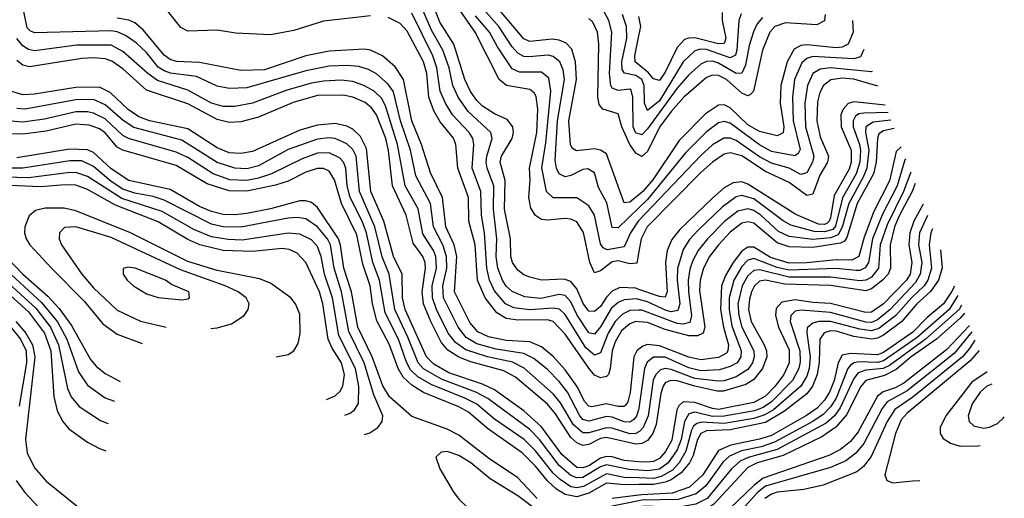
# Model space of a CAD drawing. Header units: inches. Extents: x 990535 to 1117859, y 769386 to 892122.
# Tile 685 of 1056: x 1097900 to 1101240, y 835210 to 836833. Entities that reach past the tile are written whole.
import ezdxf

# ---------------------------------------------------------------- set-up
doc = ezdxf.new("R2010")
doc.units = ezdxf.units.IN
doc.header["$MEASUREMENT"] = 0
doc.layers.add('B0893', color=7, linetype='Continuous')
doc.layers.add('B1803', color=7, linetype='Continuous')

msp = doc.modelspace()

# ---------------------------------------------------------------- linework, layer by layer
at = {"layer": 'B0893', "color": 5}
for points, elevation in [([(1100000, 836047), (1099992.9, 836007.1), (1099970, 836005.4), (1099930, 836015.1), (1099910, 836011.8), (1099870, 835981), (1099850, 835974.7), (1099833.8, 836010), (1099811.9, 836111.9), (1099790, 836147.7), (1099770, 836156.8), (1099750, 836158.7), (1099690, 836152.9), (1099670, 836155.9), (1099650, 836169), (1099634, 836194), (1099626.4, 836230), (1099632, 836290), (1099628.8, 836330), (1099654, 836450), (1099657.1, 836530), (1099651.9, 836571.9), (1099644.9, 836584.9), (1099630, 836596.7), (1099551.6, 836610), (1099525.9, 836630), (1099444.7, 836790), (1099349.3, 836929.3)], 4280), ([(1100000, 835884.4), (1099993.9, 835886.1), (1099950, 835883.5), (1099930, 835873.9), (1099906.8, 835853.2), (1099870, 835791.9), (1099850, 835767.1), (1099830, 835771.1), (1099791.1, 835831.1), (1099770, 835876.2), (1099750, 835898.2), (1099730, 835900.9), (1099668, 835888), (1099613.4, 835893.4), (1099570, 835911.6), (1099550, 835929.6), (1099537.4, 835950), (1099522.2, 835990), (1099516, 836030), (1099518.3, 836090), (1099506.9, 836190), (1099507.9, 836270), (1099485.1, 836330), (1099482.2, 836350), (1099484.2, 836370), (1099502.9, 836430), (1099497.8, 836450), (1099421.3, 836521.3), (1099386.8, 836570), (1099369.6, 836609.6), (1099357.1, 836670), (1099335, 836730), (1099297.2, 836797.2), (1099250, 836906.2)], 4340), ([(1100000, 835515.8), (1099999.2, 835510), (1099991.7, 835488.3), (1099982.7, 835477.3), (1099970, 835468.2), (1099950.3, 835469.7), (1099910, 835485.4), (1099890, 835487.2), (1099830, 835471.5), (1099810, 835477.8), (1099799.8, 835490), (1099757.8, 835570), (1099730, 835606.3), (1099690, 835647.1), (1099643.8, 835683.8), (1099610, 835701.6), (1099516.3, 835716.3), (1099450, 835734.2), (1099414.9, 835754.9), (1099386.7, 835790), (1099337.4, 835890), (1099335.2, 835930), (1099348.6, 835990), (1099347.6, 836030), (1099334.8, 836070), (1099303.2, 836130), (1099293.2, 836210), (1099244, 836304), (1099225.2, 836390), (1099192, 836490), (1099168.4, 836588.4), (1099150, 836614.8), (1099110, 836648.9), (1099083.5, 836663.5), (1099050, 836674.5), (1099010, 836677.9), (1098950, 836675.4), (1098870, 836659.5), (1098670, 836602), (1098610, 836599), (1098570, 836607.9), (1098499.9, 836639.9), (1098411.4, 836651.4), (1098390, 836658.9), (1098370, 836672), (1098330, 836721.5), (1098294.7, 836754.7), (1098258.9, 836778.9), (1098230, 836792), (1098210, 836795.2), (1097950, 836788.7), (1097934.8, 836794.8), (1097925.5, 836805.5), (1097911.8, 836871.8)], 4440), ([(1099090, 836846.4), (1098930, 836827.7), (1098830, 836796.3), (1098750, 836781.7), (1098632.3, 836787.7), (1098570, 836797.3), (1098470, 836794.1), (1098446.1, 836806.1), (1098393.3, 836873.3)], 4380), ([(1100000, 835918.6), (1099990, 835922.1), (1099935.4, 835924.6), (1099910, 835912.2), (1099890, 835891.9), (1099870, 835859.9), (1099850, 835843.4), (1099830, 835844.9), (1099810.8, 835870.8), (1099790, 835919.9), (1099770, 835944.9), (1099746.8, 835953.2), (1099670, 835949.9), (1099630, 835960.2), (1099610, 835968.3), (1099590, 835983.4), (1099571.4, 836010), (1099565.8, 836030), (1099564.7, 836090), (1099544.8, 836190), (1099547.2, 836287.2), (1099530.2, 836350), (1099534.4, 836370), (1099570.2, 836430), (1099574.6, 836450), (1099572.9, 836470), (1099554, 836494), (1099510, 836514.1), (1099470, 836539.5), (1099450, 836558.7), (1099429, 836589), (1099410.4, 836630), (1099372.1, 836750), (1099324.7, 836824.7), (1099302.8, 836882.8)], 4320), ([(1100000, 836194.9), (1099930, 836127.5), (1099910, 836128.5), (1099891.7, 836211.7), (1099863.8, 836263.8), (1099850, 836313.1), (1099827.1, 836327), (1099810, 836324.7), (1099770, 836304.6), (1099750, 836300.3), (1099730, 836309.9), (1099720.9, 836330), (1099716.8, 836356.8), (1099724.2, 836490), (1099747.5, 836630), (1099742.9, 836662.9), (1099731.6, 836690), (1099710, 836708), (1099692.5, 836712.5), (1099626.4, 836706.5), (1099610, 836707.9), (1099590, 836719.1), (1099570, 836741.3), (1099525, 836810), (1099472.3, 836870)], 4240), ([(1100000, 836238.8), (1099970, 836214.6), (1099950, 836211.6), (1099890, 836377.7), (1099870.5, 836390.5), (1099850, 836394.8), (1099788.4, 836388.4), (1099775.6, 836395.6), (1099768.1, 836408.1), (1099762.3, 836490), (1099788.4, 836630), (1099785.6, 836690), (1099773.3, 836733.3), (1099753.4, 836753.4), (1099730, 836763.4), (1099706.5, 836766.5), (1099630, 836759.2), (1099610, 836767.4), (1099510, 836885.9)], 4220), ([(1100000, 836445.5), (1099990, 836448.1), (1099980.4, 836470), (1099980.3, 836570), (1099974, 836594), (1099970, 836597.8), (1099930, 836592.7), (1099910, 836600.6), (1099905.4, 836610), (1099900.8, 836650), (1099908, 836790), (1099898.5, 836830), (1099881.6, 836861.6)], 4160), ([(1100000, 835715.3), (1099993.6, 835710), (1099983.1, 835690), (1099971.2, 835568.8), (1099962.5, 835537.5), (1099954.6, 835525.4), (1099950, 835521.5), (1099930, 835521.9), (1099890, 835530), (1099840.8, 835520.8), (1099830, 835522.6), (1099816.8, 835536.8), (1099789.3, 835590), (1099750, 835645.4), (1099710, 835690.9), (1099670, 835723.9), (1099630, 835740.6), (1099550, 835744.7), (1099490, 835757.7), (1099454.5, 835774.5), (1099426.5, 835806.5), (1099375.3, 835910), (1099382.3, 836030), (1099373.5, 836070), (1099345.8, 836130), (1099334.1, 836230), (1099293.4, 836313.4), (1099262.5, 836410), (1099230.2, 836490), (1099202.3, 836630), (1099173.1, 836673.1), (1099130.4, 836710), (1099090, 836729.9), (1099070, 836733.2), (1098950, 836725.6), (1098870, 836710.5), (1098730, 836663), (1098650, 836660.8), (1098510, 836687.2), (1098431.4, 836691.4), (1098410, 836698.2), (1098390, 836712.6), (1098319, 836799), (1098290, 836822.4), (1098270, 836831), (1098230, 836838)], 4420), ([(1100000, 835808.9), (1099990.4, 835809.6), (1099970, 835802.1), (1099941.8, 835778.2), (1099919.6, 835740.4), (1099909.5, 835710), (1099903.2, 835650), (1099896.8, 835630), (1099890, 835623.5), (1099870, 835618.9), (1099850, 835628.2), (1099830, 835651.5), (1099750, 835766.4), (1099710, 835809.7), (1099690, 835815.1), (1099590, 835814), (1099550, 835820.1), (1099518.7, 835838.7), (1099478.7, 835890), (1099453.1, 835950), (1099444.9, 836070), (1099423.2, 836150), (1099422, 836230), (1099386, 836330), (1099379.5, 836410), (1099371.1, 836431.1), (1099326, 836486), (1099304.2, 836524.2), (1099287.2, 836570), (1099280.6, 836650), (1099269.4, 836689.4), (1099214, 836794), (1099190, 836819.7), (1099150, 836840.6)], 4380), ([(1100000, 835848.1), (1099970, 835846.9), (1099945, 835835), (1099919.5, 835810), (1099895.6, 835770), (1099870, 835703.7), (1099850, 835694.9), (1099820.5, 835720.5), (1099750, 835832.8), (1099730.9, 835850.9), (1099710, 835854.3), (1099630, 835848.6), (1099576, 835856), (1099547.6, 835870), (1099510, 835913.6), (1099493.4, 835950), (1099484.1, 835990), (1099476.9, 836110), (1099466.8, 836170), (1099464.4, 836250), (1099434.7, 836330), (1099439.9, 836410), (1099436.5, 836430), (1099424.8, 836450), (1099368.1, 836510), (1099343.8, 836550), (1099326.5, 836590), (1099315.3, 836670), (1099300.9, 836710), (1099230, 836855.4)], 4360), ([(1100000, 836152.1), (1099998, 836150), (1099972, 836110), (1099950, 836062.3), (1099892.4, 836052.4), (1099879.3, 836059.3), (1099870, 836072.7), (1099849.9, 836170), (1099830, 836201.7), (1099790, 836229), (1099710, 836229), (1099687.2, 836250), (1099670.8, 836330.8), (1099684.3, 836415.7), (1099701.1, 836590), (1099694.5, 836634.5), (1099670, 836654.6), (1099594.9, 836654.9), (1099570, 836666.5), (1099520.4, 836740.4), (1099493, 836790), (1099445.7, 836845.7)], 4260), ([(1100000, 836374.8), (1099990, 836380.2), (1099970, 836409.6), (1099942, 836470), (1099930, 836514), (1099877.5, 836530), (1099865.3, 836545.3), (1099861.3, 836570), (1099864.9, 836750), (1099859.6, 836790), (1099843.9, 836823.9), (1099830, 836837.1)], 4180), ([(1100000, 836637.2), (1099990, 836644), (1099951.9, 836651.9), (1099944, 836664), (1099942, 836690), (1099959.2, 836770), (1099958.7, 836810), (1099944.2, 836850)], 4140), ([(1100000, 835435.5), (1099990, 835429.4), (1099970, 835429.2), (1099910, 835448.3), (1099890, 835449.5), (1099830, 835432.6), (1099810, 835432.6), (1099778.9, 835458.9), (1099734.2, 835534.2), (1099710, 835564.7), (1099611.4, 835651.4), (1099571.5, 835671.5), (1099486.2, 835690), (1099413.6, 835713.6), (1099378.3, 835738.3), (1099353.7, 835770), (1099313.5, 835850), (1099299.9, 835890), (1099299.2, 835930), (1099313.5, 835990), (1099311.1, 836030), (1099303.1, 836050), (1099266.9, 836106.9), (1099251.3, 836191.4), (1099207.5, 836270), (1099181.7, 836410), (1099140.8, 836540.8), (1099126.8, 836566.8), (1099101.7, 836590), (1099070, 836608.8), (1099030, 836622.9), (1098990, 836627.5), (1098930, 836624.8), (1098890, 836618.1), (1098805.8, 836594.2), (1098690, 836549.4), (1098630, 836538.6), (1098590, 836538.1), (1098550, 836549.3), (1098470, 836593.6), (1098367, 836627), (1098334.3, 836650), (1098250, 836725.3), (1098210, 836746.1), (1098094, 836746), (1097950, 836726.7), (1097930, 836731.8), (1097910, 836744.2), (1097890, 836768.7)], 4460), ([(1100000, 836680.3), (1099988.2, 836690), (1099986.6, 836710), (1100000, 836777.8)], 4120), ([(1100000, 835395.2), (1099990, 835394.2), (1099890, 835416.6), (1099870, 835413.2), (1099830, 835392.4), (1099810, 835389.6), (1099790, 835398.6), (1099770, 835416.6), (1099716.9, 835496.9), (1099689.9, 835529.8), (1099581.4, 835621.4), (1099541.8, 835641.8), (1099430, 835673.2), (1099390, 835688.9), (1099352.7, 835712.7), (1099330, 835739.8), (1099294.3, 835810), (1099270.1, 835870), (1099264.6, 835910), (1099276.6, 835990), (1099275.2, 836010), (1099267.3, 836030), (1099235.1, 836075.1), (1099210.9, 836170), (1099164.6, 836270), (1099150.8, 836389.2), (1099141.7, 836430), (1099110, 836510.3), (1099093.5, 836533.5), (1099071.8, 836551.8), (1099030.1, 836569.9), (1098996.9, 836576.9), (1098910, 836575.3), (1098827.5, 836552.5), (1098710, 836502.1), (1098650, 836487), (1098610, 836484.2), (1098570, 836494.8), (1098470, 836547.4), (1098330, 836594.3), (1098250, 836666.6), (1098211.9, 836691.9), (1098190, 836699.8), (1098150, 836703.7), (1098110, 836700.9), (1097932.6, 836672.6), (1097910, 836678.1), (1097890, 836694)], 4480), ([(1097490, 836658.2), (1097470, 836657.7), (1097453.7, 836646.3), (1097445.4, 836630), (1097442.1, 836590), (1097470, 836440.4), (1097481.3, 836410), (1097490, 836401.3), (1097550, 836385.5), (1097599.4, 836359.4), (1097622.9, 836342.9), (1097680.8, 836280.8), (1097754.8, 836174.8), (1097786, 836110), (1097811.4, 836031.4), (1097825.3, 836010), (1097974.2, 835874.2), (1098028.1, 835808.1), (1098059.3, 835750), (1098098.7, 835638.7), (1098130, 835593.5), (1098190, 835550.9), (1098220.8, 835539.3)], 4660), ([(1100000, 835334.3), (1099950, 835338), (1099910, 835350.7), (1099890, 835352.4), (1099870, 835346.8), (1099830, 835320.6), (1099810, 835313.3), (1099790, 835315.1), (1099738.5, 835358.5), (1099670, 835452.4), (1099610, 835506.7), (1099510, 835578.1), (1099470, 835596.6), (1099355.4, 835635.4), (1099304.9, 835664.9), (1099279.5, 835690), (1099207.5, 835850), (1099198.2, 835890), (1099196.7, 835970), (1099167.6, 836030), (1099135.3, 836150), (1099090.9, 836250), (1099076.2, 836396.2), (1099056.4, 836436.4), (1099030, 836461.8), (1099010, 836472.1), (1098970, 836480.9), (1098910, 836475.8), (1098850, 836458.2), (1098690, 836386.2), (1098650, 836379.4), (1098610, 836381.3), (1098570, 836398.2), (1098470, 836462.9), (1098340.2, 836490), (1098303.6, 836503.6), (1098267.8, 836527.8), (1098206.5, 836586.5), (1098170, 836604.4), (1098090, 836602.8), (1097950, 836580.3), (1097910, 836577.9), (1097850, 836596.7)], 4520), ([(1100000, 835305.1), (1099967.5, 835307.5), (1099890, 835323.4), (1099870, 835316.8), (1099810, 835280.6), (1099790, 835279.2), (1099770, 835287.6), (1099730, 835321.3), (1099662.6, 835410), (1099630, 835443.2), (1099488.4, 835548.4), (1099447.3, 835570), (1099332.6, 835612.6), (1099270, 835649.6), (1099251.3, 835670), (1099216.8, 835756.8), (1099171.9, 835850), (1099153.1, 835970), (1099129.4, 836029.4), (1099104.7, 836130), (1099052.1, 836250), (1099040.9, 836370), (1099030, 836392.7), (1099010, 836412.5), (1098970, 836430.2), (1098950, 836432.6), (1098910, 836428.3), (1098810, 836392.8), (1098710, 836337.1), (1098670, 836327.6), (1098630, 836329.1), (1098570, 836348.8), (1098450, 836424.3), (1098287.1, 836467.1), (1098250.8, 836490.8), (1098190, 836544.6), (1098150, 836562.5), (1098090, 836561.3), (1097918.8, 836530), (1097890, 836531.4)], 4540), ([(1100000, 835279.3), (1099950, 835281), (1099890, 835293.3), (1099812.4, 835250), (1099790, 835245.7), (1099769.5, 835249.5), (1099733.8, 835273.8), (1099710, 835295.8), (1099650, 835371), (1099611.4, 835410), (1099510, 835478.8), (1099450, 835529), (1099410, 835549.6), (1099295.6, 835595.6), (1099250, 835622.4), (1099225.7, 835645.7), (1099211.6, 835671.6), (1099184.5, 835750), (1099139.2, 835839.2), (1099120, 835950), (1099098.1, 836010), (1099075.9, 836110), (1099061.2, 836150), (1099020.9, 836230), (1099010.9, 836270), (1099005.6, 836330), (1098997.8, 836350), (1098984.8, 836364.8), (1098950, 836381.7), (1098910, 836380), (1098858.5, 836361.5), (1098753.5, 836310), (1098710, 836295.1), (1098670, 836288.1), (1098613, 836290), (1098555.6, 836310), (1098470, 836365.5), (1098430, 836384.2), (1098268.4, 836430), (1098250, 836439.9), (1098190, 836497.1), (1098150, 836516.4), (1098130, 836520.8), (1098090, 836520.4), (1097984.4, 836495.6), (1097910, 836485.8), (1097869.1, 836489.1)], 4560), ([(1100000, 835256.8), (1099950, 835256.1), (1099890, 835261.5), (1099830, 835227.6), (1099790, 835214.6), (1099750, 835222.7), (1099720.7, 835240.7), (1099690, 835269), (1099650, 835319.6), (1099604.5, 835364.5), (1099486.8, 835446.8), (1099422.6, 835502.6), (1099390, 835520.5), (1099270, 835568.4), (1099230, 835593.5), (1099200.6, 835620.6), (1099183.4, 835650), (1099154.6, 835730), (1099111.4, 835811.4), (1099096.2, 835870), (1099088.6, 835930), (1099063.9, 836003.9), (1099043.8, 836103.8), (1098991.1, 836210), (1098967.4, 836290), (1098950, 836319.5), (1098930, 836328.3), (1098908.6, 836328.5), (1098870, 836316.3), (1098810, 836285), (1098767.8, 836272.2), (1098670, 836251.6), (1098610, 836252.1), (1098536.1, 836276.1), (1098430, 836338.9), (1098249.9, 836390), (1098230, 836401.1), (1098189.8, 836449.8), (1098170, 836463.3), (1098135.8, 836475.8), (1098090, 836478.5), (1097990, 836454.4), (1097910, 836444.9), (1097870, 836445.3)], 4580), ([(1099655.6, 835210), (1099590, 835279.9), (1099490, 835346.3), (1099390, 835424.3), (1099350, 835444.8), (1099230, 835487.6), (1099154.1, 835554.1), (1099131.7, 835591.7), (1099095.5, 835690), (1099046.7, 835790), (1099024.8, 835910), (1098999.4, 835990), (1098987.9, 836068), (1098980.7, 836090), (1098910, 836196.6), (1098890, 836212.6), (1098870, 836218.9), (1098850, 836218.6), (1098750, 836191.2), (1098670, 836176), (1098630, 836171), (1098590, 836172.5), (1098550, 836182.8), (1098510, 836199.6), (1098410, 836256.6), (1098270, 836287.3), (1098210, 836326.8), (1098150, 836382.9), (1098130, 836391.9), (1098070, 836393.5), (1097890, 836364.3)], 4620), ([(1099069.7, 835426.9), (1099087.7, 835432.3), (1099115, 835450), (1099129.9, 835470), (1099132.2, 835490), (1099101, 835561), (1099068, 835670), (1099015.9, 835775.9), (1098991.1, 835910), (1098966.3, 835990), (1098953.6, 836070), (1098943.5, 836090), (1098910, 836130.5), (1098870, 836157.3), (1098842.3, 836162.3), (1098810, 836160.3), (1098650, 836129.3), (1098590, 836131), (1098550, 836139.4), (1098390, 836221.4), (1098353, 836233), (1098290, 836244.2), (1098250, 836258.2), (1098210, 836284.1), (1098150, 836334.6), (1098110, 836354.2), (1098070, 836354.8), (1097910, 836329.5), (1097850, 836329.6)], 4640), ([(1099002.6, 835492.1), (1099021.1, 835498.9), (1099035.5, 835510), (1099048.6, 835531.4), (1099050.7, 835589.3), (1099039.2, 835650), (1098982.4, 835762.4), (1098961.4, 835890), (1098934.3, 835970), (1098922.6, 836030), (1098910, 836063.9), (1098890, 836086.5), (1098850, 836105.2), (1098810, 836109.4), (1098654.2, 836085.8), (1098607.3, 836087.3), (1098550, 836097), (1098490, 836121.3), (1098383, 836183), (1098246.7, 836226.7), (1098130, 836301.5), (1098093.7, 836313.7), (1098070, 836315), (1097930, 836297.1), (1097850, 836298.5)], 4660), ([(1097786.1, 836273.9), (1097764.6, 836270), (1097764.4, 836250), (1097784.1, 836190), (1097816.2, 836116.2), (1097830.4, 836070), (1097850, 836032.7), (1097910, 835969.8), (1097995.5, 835895.5), (1098034, 835854), (1098075.7, 835795.7), (1098140.4, 835680.4), (1098158.6, 835658.6), (1098190, 835633.4), (1098240.7, 835606.7)], 4680), ([(1098940.6, 835545.1), (1098970, 835558.1), (1098986.7, 835573.3), (1098996.4, 835590), (1099001.7, 835630), (1098991.1, 835670), (1098959.2, 835719.2), (1098945.7, 835750), (1098928.6, 835870), (1098916.7, 835910), (1098870, 836009.2), (1098841.1, 836041.1), (1098814.1, 836054.1), (1098790, 836057.2), (1098690, 836046.8), (1098590.5, 836050.5), (1098510.5, 836070), (1098470, 836088.1), (1098370, 836147.5), (1098224.2, 836204.2), (1098130, 836257.1), (1098090, 836271.9), (1098053.4, 836273.4), (1097970, 836265.7), (1097786.1, 836273.9)], 4680), ([(1097986.4, 836193.6), (1097953.8, 836186.2), (1097931.9, 836168.1), (1097917.3, 836130), (1097916.4, 836110), (1097922.1, 836090), (1097934.5, 836070), (1098007.2, 835990), (1098118.7, 835878.7), (1098181.8, 835801.8), (1098230, 835767), (1098315.1, 835734.9)], 4720), ([(1098770, 835690.1), (1098810, 835697.3), (1098830, 835710.2), (1098844.8, 835735.2), (1098851.1, 835768.9), (1098850, 835834.2), (1098835.9, 835870), (1098819.3, 835890), (1098750, 835939.9), (1098713.7, 835953.7), (1098570, 835982.8), (1098470, 836012.6), (1098275.7, 836110), (1098090, 836185.1), (1098050, 836193.5), (1097986.4, 836193.6)], 4720), ([(1098089.7, 836130.3), (1098052.1, 836127.9), (1098035, 836110), (1098033.4, 836090), (1098041.9, 836070), (1098110.1, 835970), (1098150, 835923.9), (1098230, 835847.5), (1098310, 835810.5), (1098396.2, 835790.1)], 4740), ([(1098547.6, 835785.9), (1098570, 835787.9), (1098618.5, 835801.5), (1098660.9, 835830), (1098674.5, 835850), (1098677.8, 835870), (1098668.1, 835890), (1098640.7, 835910), (1098596.3, 835930), (1098444.9, 835984.9), (1098210, 836094.4), (1098089.7, 836130.3)], 4740), ([(1097797.4, 835997.4), (1097954.7, 835854.7), (1098004.4, 835790), (1098031.2, 835730), (1098062, 835582), (1098074.5, 835554.5), (1098101.9, 835521.9), (1098174.3, 835474.3), (1098199.8, 835463.3)], 4640), ([(1097768.2, 835988.2), (1097930, 835842.2), (1097983.3, 835770), (1098005.7, 835710), (1098015.3, 835555.3), (1098026.8, 835506.8), (1098046, 835470), (1098066, 835446), (1098130, 835400.7), (1098170, 835379.3), (1098191.7, 835371.5)], 4620), ([(1097870, 835790.4), (1097902.8, 835750), (1097921.5, 835710), (1097922.7, 835670), (1097897.5, 835522.5)], 4560), ([(1097886.6, 835810), (1097920.4, 835770), (1097942.6, 835730), (1097950.7, 835690), (1097919.4, 835410), (1097924.7, 835364.7), (1097950, 835313.5), (1097990, 835268.3), (1098130, 835154.8), (1098158.3, 835138.3), (1098169.1, 835134.6)], 4580), ([(1100000, 835201.7), (1099910, 835183.8), (1099870, 835170.8), (1099790, 835133.8), (1099750, 835130.7), (1099710, 835140.1), (1099663, 835163), (1099590, 835219.1), (1099495.7, 835275.7), (1099430, 835329.9), (1099390, 835354.9), (1099350, 835368.7), (1099330, 835366.6), (1099312, 835350), (1099324.7, 835310), (1099370, 835233.4), (1099390, 835207), (1099469.3, 835130), (1099496.5, 835096.5), (1099518.7, 835054.9)], 4640), ([(1097888, 835270), (1097916.8, 835230), (1098029, 835110), (1098090, 835018.6), (1098125.3, 834985.3), (1098144, 834976.6)], 4560), ([(1100000, 835220.4), (1099910, 835209.3)], 4620)]:
    msp.add_lwpolyline(points, dxfattribs=dict(at, elevation=elevation))
at = {"layer": 'B0893', "color": 5, "elevation": 4760}
msp.add_lwpolyline([(1098266.7, 835993.3), (1098250.5, 835989.5), (1098250.4, 835970), (1098264, 835950), (1098285.7, 835930), (1098330, 835903.2), (1098370, 835891), (1098450, 835882.6), (1098470, 835886), (1098476.3, 835890), (1098473.1, 835910), (1098415.1, 835935.1), (1098394, 835950), (1098291.8, 835990)], close=True, dxfattribs=at)
at = {"layer": 'B1803', "color": 5}
for points, elevation in [([(1100282.6, 836857.4), (1100283, 836830), (1100295.4, 836770), (1100290, 836752), (1100270, 836750.7), (1100190, 836770.8), (1100170, 836770.7), (1100154.7, 836765.3), (1100130, 836738.3), (1100090, 836655.3), (1100070, 836627.2), (1100050, 836632.1), (1100033.2, 836653.2), (1100000, 836680.3)], 4120), ([(1100346.9, 836853.1), (1100339, 836830), (1100332.8, 836730), (1100327.9, 836712.1), (1100310, 836703.8), (1100230, 836732.1), (1100210, 836733.1), (1100190, 836727.5), (1100150, 836690.3), (1100070, 836558), (1100030, 836524.6), (1100019, 836550), (1100018.2, 836610), (1100010.7, 836630), (1100000, 836637.2)], 4140), ([(1100632, 836850), (1100630, 836829), (1100604.1, 836815.9), (1100498.1, 836821.9), (1100461.2, 836810), (1100444.8, 836790), (1100420, 836730), (1100389.2, 836590.8), (1100380, 836580), (1100370, 836575), (1100350, 836583.9), (1100298.1, 836630), (1100270, 836644.1), (1100250, 836644.6), (1100230, 836637), (1100153.2, 836570), (1100110, 836521.4), (1100070, 836467.9), (1100030, 836385.4), (1100010, 836369.3), (1100000, 836374.8)], 4180), ([(1100000, 836777.8), (1100006.4, 836810), (1100000, 836844.1)], 4120), ([(1100419.5, 836840.5), (1100401.2, 836818.8), (1100388.7, 836791.3), (1100374.4, 836745.6), (1100361.8, 836678.2), (1100350, 836652.1), (1100330, 836650.5), (1100270, 836685.8), (1100250, 836691.7), (1100230, 836691.6), (1100210, 836682.6), (1100170, 836645.7), (1100130, 836600.2), (1100030, 836462.3), (1100010, 836442.9), (1100004.3, 836444.3), (1100000, 836445.5)], 4160), ([(1100724.7, 836830.5), (1100727, 836790), (1100710, 836749.6), (1100690, 836740), (1100670, 836737.8), (1100570, 836747.9), (1100550, 836745.6), (1100527.6, 836732.4), (1100503.5, 836690), (1100482, 836610), (1100479.6, 836550), (1100491.7, 836470), (1100490, 836449.3), (1100470, 836438.7), (1100410, 836453.8), (1100370, 836476.3), (1100310, 836533.6), (1100290, 836543.7), (1100270, 836542.9), (1100226.6, 836513.4), (1100136.9, 836423.1), (1100047.4, 836290), (1100013.8, 836250), (1100000, 836238.8)], 4220), ([(1100762.9, 836732.2), (1100752.7, 836707.3), (1100730, 836699.6), (1100590, 836707.8), (1100570, 836701.7), (1100553, 836687), (1100527.8, 836630), (1100521.5, 836570), (1100524, 836490), (1100547.4, 836392.6), (1100541.2, 836378.8), (1100529.2, 836370.8), (1100450, 836386.1), (1100410, 836408.1), (1100310, 836482.4), (1100290, 836488.2), (1100270, 836482.9), (1100230, 836452.5), (1100159, 836381), (1100030, 836223.7), (1100000, 836194.9)], 4240), ([(1100791.9, 836657.7), (1100790, 836655.5), (1100650.6, 836669.4), (1100615, 836665), (1100590, 836650), (1100571.8, 836610), (1100563.7, 836550), (1100565.9, 836470), (1100593.5, 836370), (1100588.8, 836350), (1100570, 836314.1), (1100550, 836308.5), (1100510, 836329), (1100450, 836346.2), (1100410, 836367.7), (1100330, 836423.8), (1100310, 836431.2), (1100288.8, 836431.2), (1100250, 836408.8), (1100210, 836372.5), (1100000, 836152.1)], 4260), ([(1100811.2, 836607.9), (1100730, 836630.8), (1100690, 836634.8), (1100651.2, 836628.8), (1100626.1, 836610), (1100613.9, 836586.1), (1100606.2, 836553.8), (1100604.4, 836490), (1100615.8, 836435.8), (1100643.4, 836370), (1100640.7, 836350), (1100613.9, 836306.1), (1100590, 836241.8), (1100570, 836236.4), (1100510, 836280.5), (1100430, 836317.7), (1100350, 836371.6), (1100310, 836381.7), (1100290, 836376.7), (1100250, 836350.2), (1100210, 836314.9), (1100027.9, 836130), (1100007.6, 836090), (1100000, 836047)], 4280), ([(1100836.1, 836543.1), (1100730, 836554.9), (1100710, 836548.5), (1100693.5, 836530), (1100685.9, 836510), (1100686.9, 836470), (1100720.6, 836390), (1100720.9, 836350), (1100713.5, 836326.5), (1100663.3, 836236.7), (1100650, 836161.6), (1100646.2, 836150), (1100637.7, 836142.3), (1100630, 836138.1), (1100610, 836140), (1100532.9, 836172.9), (1100370, 836275.5), (1100350, 836282.7), (1100320.1, 836279.9), (1100290, 836262.3), (1100251.3, 836228.7), (1100138.9, 836121.1), (1100112, 836088), (1100096.6, 836050), (1100090.7, 836010), (1100096.4, 835910), (1100090, 835892.5), (1100070, 835893.9), (1100000, 835918.6)], 4320), ([(1100845.7, 836518.1), (1100763.8, 836516.2), (1100746.8, 836513.2), (1100734.7, 836505.3), (1100726.8, 836490), (1100727, 836470), (1100749.3, 836409.3), (1100752.6, 836390), (1100749.7, 836350), (1100737.1, 836310), (1100691.4, 836228.6), (1100667.2, 836132.8), (1100658.3, 836121.7), (1100630, 836113.1), (1100594.9, 836114.9), (1100516.3, 836136.3), (1100490, 836150.4), (1100390, 836225.6), (1100350, 836236.4), (1100330, 836232), (1100282.7, 836197.3), (1100201.3, 836118.7), (1100172, 836088), (1100150, 836053.6), (1100130.8, 835989.2), (1100130, 835950), (1100138.7, 835870), (1100132.8, 835847.2), (1100110, 835842.8), (1100092.6, 835847.4), (1100030, 835875.9), (1100000, 835884.4)], 4340), ([(1100855.5, 836492.3), (1100794.7, 836485.3), (1100770.6, 836470), (1100769.3, 836450), (1100780.9, 836390), (1100773.1, 836330), (1100761, 836299), (1100712.3, 836210), (1100690, 836129.9), (1100676.5, 836103.5), (1100650, 836093.5), (1100590, 836087.3), (1100510, 836097.3), (1100474.5, 836114.5), (1100413.8, 836170), (1100390, 836185.7), (1100370, 836191.9), (1100336, 836184), (1100291.6, 836150), (1100233.5, 836090), (1100201, 836050), (1100183.5, 836016.5), (1100173.2, 835986.8), (1100167.3, 835950), (1100168.3, 835910), (1100179.1, 835830), (1100173.3, 835806.7), (1100150, 835800.1), (1100130, 835802.3), (1100010, 835848.5), (1100000, 835848.1)], 4360), ([(1100866.2, 836464.3), (1100830, 836455.8), (1100814.4, 836445.6), (1100809.5, 836430.5), (1100805.7, 836350), (1100796.3, 836310), (1100741.3, 836210), (1100705.3, 836094.7), (1100697.5, 836082.5), (1100684.6, 836075.4), (1100590, 836060.2), (1100510, 836062.8), (1100470, 836076.3), (1100390, 836142.7), (1100370, 836147.2), (1100350, 836142.6), (1100310, 836112.1), (1100270.6, 836069.4), (1100239.8, 836030), (1100219.9, 835990), (1100208.6, 835950), (1100205.7, 835914.3), (1100223.8, 835790), (1100218.5, 835770), (1100198.7, 835761.3), (1100170, 835761.2), (1100090, 835782.4), (1100030, 835806.7), (1100000, 835808.9)], 4380), ([(1100890.2, 836401.5), (1100873.6, 836386.4), (1100850, 836286.3), (1100797.1, 836182.9), (1100764.1, 836095.9), (1100746.8, 836030), (1100722.4, 836017.6), (1100670, 836018.5), (1100570, 836008.1), (1100510, 836007.5), (1100446.9, 836026.9), (1100390, 836062), (1100370, 836061.9), (1100350, 836048.3), (1100319.7, 836010), (1100294, 835966), (1100280.9, 835930), (1100277.7, 835850), (1100287.1, 835790), (1100303.8, 835730), (1100302.1, 835710), (1100297.2, 835702.8), (1100270, 835687.2), (1100210, 835679.6), (1100170, 835688.7), (1100070, 835727.3), (1100030, 835731.2), (1100013.5, 835726.5), (1100000, 835715.3)], 4420), ([(1100905.7, 836360.9), (1100902.7, 836357.3), (1100876.1, 836270), (1100826.5, 836173.5), (1100792.9, 836090), (1100779.4, 836010), (1100768.5, 835991.5), (1100750, 835982.7), (1100737.7, 835982.3), (1100669.1, 835989.1), (1100510, 835983.3), (1100470, 835992.7), (1100390, 836023), (1100370, 836017.7), (1100350, 835995.9), (1100322.8, 835950), (1100306.1, 835890), (1100306.1, 835850), (1100315.1, 835795.1), (1100346.8, 835710), (1100346.5, 835690), (1100333.2, 835670), (1100310, 835657), (1100274.3, 835645.7), (1100210, 835642.7), (1100170, 835652.6), (1100090, 835688.3), (1100050, 835688.8), (1100028.3, 835671.7), (1100019.1, 835650), (1100000, 835515.8)], 4440), ([(1100922.8, 836316.1), (1100897.8, 836250), (1100842.3, 836137.7), (1100819.3, 836070), (1100812.8, 835990), (1100790, 835960.3), (1100770, 835949.4), (1100750, 835947.8), (1100650, 835960.4), (1100510, 835959.4), (1100410, 835984.5), (1100390, 835982), (1100370, 835964.4), (1100350.2, 835930), (1100336.1, 835870), (1100339.5, 835830), (1100350, 835790.1), (1100390.7, 835710), (1100391.7, 835690), (1100385.8, 835670), (1100370, 835647), (1100330, 835621.9), (1100290, 835608.9), (1100270, 835607), (1100190, 835616.3), (1100110, 835646.8), (1100090, 835650), (1100074, 835646), (1100057.4, 835630), (1100049, 835611), (1100032.3, 835490), (1100014.8, 835450), (1100002.8, 835437.2), (1100000, 835435.5)], 4460), ([(1100937.5, 836277.6), (1100927.1, 836250), (1100883.9, 836170), (1100867.8, 836130), (1100853, 836070), (1100854.1, 835990), (1100845.5, 835970), (1100826.8, 835950), (1100790, 835920), (1100770, 835913.9), (1100650, 835932), (1100496, 835936), (1100430, 835949.4), (1100410, 835946.5), (1100392.6, 835930), (1100382.3, 835910), (1100375.1, 835884.9), (1100372.5, 835850), (1100381.2, 835810), (1100425.4, 835730), (1100432.9, 835710), (1100434.2, 835690), (1100419.5, 835650), (1100390, 835612.6), (1100363.5, 835596.5), (1100287.1, 835572.9), (1100266.4, 835573.6), (1100190, 835590.1), (1100130, 835608.8), (1100107.5, 835610), (1100090, 835601.2), (1100082.8, 835590), (1100074.9, 835565.1), (1100059.5, 835460.5), (1100047.2, 835430), (1100030, 835406.4), (1100010, 835396.2), (1100000, 835395.2)], 4480), ([(1100964.2, 836207.9), (1100932.7, 836150), (1100919.9, 836110), (1100915.8, 836070), (1100925.9, 836010), (1100920.5, 835970), (1100908.4, 835950), (1100830, 835870), (1100790, 835840.8), (1100770, 835840), (1100650, 835870.9), (1100590, 835873.9), (1100530, 835883), (1100485.4, 835874.6), (1100466.5, 835853.5), (1100463.5, 835830), (1100474.1, 835790), (1100510, 835713.9), (1100510.4, 835670), (1100492.4, 835630), (1100462.2, 835590), (1100430, 835556.9), (1100390, 835534.6), (1100270, 835511.8), (1100250, 835514.1), (1100190, 835535.2), (1100150, 835537), (1100135.8, 835524.2), (1100129.5, 835510.5), (1100112.2, 835407.8), (1100090.8, 835369.2), (1100070, 835344.7), (1100050, 835334.8), (1100027.8, 835332.2), (1100000, 835334.3)], 4520), ([(1100979.1, 836168.8), (1100952.7, 836110), (1100949.3, 836070), (1100960, 836010), (1100954.9, 835970), (1100938.4, 835941.6), (1100852.7, 835850), (1100810, 835814.8), (1100790, 835806.6), (1100770, 835807.9), (1100650, 835839.6), (1100551.8, 835848.2), (1100530, 835844.3), (1100515.7, 835830), (1100513.6, 835810), (1100546.4, 835710), (1100547.5, 835672.5), (1100542.9, 835650), (1100521.8, 835610), (1100450, 835537), (1100421.6, 835518.4), (1100393.1, 835506.9), (1100290, 835488.6), (1100250, 835488), (1100190, 835501.9), (1100170, 835497), (1100155.4, 835470), (1100143.5, 835410), (1100130, 835374.7), (1100099.6, 835330), (1100070, 835309), (1100030, 835302.8), (1100000, 835305.1)], 4540), ([(1100996.1, 836124.2), (1100990.4, 836110), (1100985.6, 836070), (1100993.4, 835990), (1100980.8, 835950), (1100967.7, 835930), (1100925.1, 835890), (1100872.5, 835830), (1100814.1, 835785.9), (1100790, 835777.9), (1100750, 835783.7), (1100650, 835809.5), (1100610.8, 835809.2), (1100590, 835804.5), (1100571.7, 835788.3), (1100570.3, 835769.7), (1100581.7, 835690), (1100578, 835650), (1100570, 835623.7), (1100549.8, 835590), (1100456.8, 835510), (1100427.2, 835492.7), (1100390, 835480.8), (1100290, 835464), (1100212.2, 835467.8), (1100196.7, 835463.3), (1100185.7, 835454.3), (1100179.1, 835440.9), (1100159.4, 835370), (1100137.4, 835330), (1100114.5, 835305.5), (1100076.3, 835283.7), (1100050, 835277.7), (1100000, 835279.3)], 4560), ([(1101023.5, 836052.6), (1101028.8, 835991.2), (1101016.4, 835950), (1100990, 835911.3), (1100943.8, 835870), (1100892.1, 835810), (1100830, 835763.8), (1100810, 835752.8), (1100790.5, 835749.5), (1100730, 835758.6), (1100670, 835777), (1100650, 835777.6), (1100628.4, 835771.6), (1100613.9, 835750), (1100612, 835672), (1100605, 835630), (1100589.7, 835590.3), (1100570, 835564.8), (1100494.1, 835505.9), (1100430, 835467.4), (1100310, 835442.1), (1100230, 835438.8), (1100210.1, 835430), (1100199.1, 835410), (1100184.3, 835355.7), (1100171.7, 835330), (1100143.8, 835296.2), (1100110, 835273.1), (1100090, 835264.6), (1100050, 835257.5), (1100000, 835256.8)], 4580), ([(1101070.6, 835929.5), (1101060.9, 835910), (1101033.4, 835870), (1100977.5, 835822.5), (1100930, 835773.6), (1100830, 835704), (1100810, 835696.6), (1100718.4, 835701.6), (1100690, 835694.9), (1100676, 835670), (1100662.7, 835610), (1100647.4, 835570), (1100630, 835542.6), (1100604.6, 835515.4), (1100569.5, 835490.5), (1100450, 835423.3), (1100410, 835410.5), (1100312.6, 835390), (1100270, 835372), (1100217.1, 835290), (1100171.9, 835248.1), (1100112.9, 835227.1), (1100010, 835221.7), (1100000, 835220.4)], 4620), ([(1101082.5, 835898.1), (1101053.2, 835850), (1100944.5, 835755.5), (1100830, 835676.5), (1100810, 835670.5), (1100747, 835673), (1100730.2, 835669.8), (1100718.3, 835661.7), (1100708.9, 835650), (1100669.2, 835550), (1100650, 835520.7), (1100625.3, 835494.7), (1100590, 835470), (1100459.9, 835400.1), (1100414.8, 835385.2), (1100348.8, 835371.2), (1100307.4, 835352.6), (1100286.7, 835333.3), (1100227.5, 835252.5), (1100195, 835225), (1100134.1, 835205.9), (1100010, 835203.7), (1100000, 835201.7)], 4640), ([(1101095.1, 835865.1), (1101086.5, 835850), (1100971.6, 835748.4), (1100850, 835660.7), (1100829.6, 835650.4), (1100770, 835644.5), (1100744.6, 835635.4), (1100730, 835616), (1100683.3, 835516.7), (1100663.4, 835490), (1100635.4, 835464.6), (1100470, 835375.8), (1100371.5, 835348.5), (1100344.2, 835335.8), (1100314.6, 835310), (1100231.9, 835210), (1100194, 835190), (1100130, 835179.3), (1100023.3, 835183.3), (1100000, 835181.1)], 4660), ([(1101105.4, 835838.2), (1101090, 835820.5), (1101009.5, 835750), (1100924.4, 835690), (1100873.2, 835646.8), (1100833.4, 835626.6), (1100770, 835609.5), (1100752.5, 835587.6), (1100705.4, 835494.6), (1100669, 835451), (1100621.2, 835418.8), (1100490, 835355.1), (1100401.7, 835330), (1100370, 835314.5), (1100254.1, 835190), (1100223.5, 835170), (1100190, 835161.1), (1100110, 835152.7), (1100000, 835156.3)], 4680), ([(1101121.7, 835795.6), (1101045.3, 835714.7), (1100899.5, 835600.5), (1100870, 835584.4), (1100829.2, 835570.8), (1100810, 835556.7), (1100744.8, 835435.2), (1100717.8, 835402.2), (1100684.8, 835375.2), (1100644.9, 835355.1), (1100422.1, 835277.9), (1100390, 835253.6), (1100281.2, 835150), (1100250.5, 835129.5), (1100210, 835119.8), (1100000, 835092)], 4720), ([(1101129.8, 835774.3), (1101070, 835700.8), (1100910, 835574.2), (1100842.4, 835537.6), (1100825.4, 835514.6), (1100763.9, 835396.1), (1100736.4, 835363.6), (1100702.8, 835337.2), (1100650, 835314.6), (1100430, 835250.8), (1100402.8, 835230), (1100349.3, 835170.6), (1100266.4, 835113.6), (1100230, 835102.6), (1100032.7, 835070), (1100000, 835057.5)], 4740), ([(1101140.5, 835746.3), (1101122.3, 835717.7), (1101098.7, 835690), (1100930, 835553.6), (1100868.4, 835511.6), (1100842.7, 835470), (1100788.1, 835351.9), (1100762, 835318), (1100739.7, 835300.3), (1100625.8, 835254.2), (1100560.4, 835239.6), (1100470, 835230.7), (1100450, 835224.6), (1100427.8, 835210)], 4760), ([(1101153.9, 835711.6), (1101153.1, 835710), (1101124.2, 835675.8), (1100910, 835499), (1100890, 835476.7), (1100871, 835430), (1100834.4, 835290), (1100841.2, 835270), (1100862.1, 835262.1), (1100930, 835269.8), (1100953.3, 835270.9)], 4780), ([(1101182.2, 835638.5), (1101130, 835604.1), (1101041.7, 835490), (1101022.3, 835450), (1101022, 835430), (1101032.5, 835412.5), (1101057.1, 835397.1), (1101090, 835387.1), (1101150, 835388), (1101157.6, 835389.5)], 4820), ([(1101198.1, 835597.1), (1101180.4, 835590), (1101157.8, 835570), (1101131.3, 835530), (1101117.3, 835490), (1101121.2, 835470), (1101136.3, 835456.3), (1101170, 835448.4), (1101190, 835451.1), (1101216.5, 835463.5), (1101237.4, 835482.6), (1101240, 835486.8)], 4840)]:
    msp.add_lwpolyline(points, dxfattribs=dict(at, elevation=elevation))

doc.saveas('drawing.dxf')
